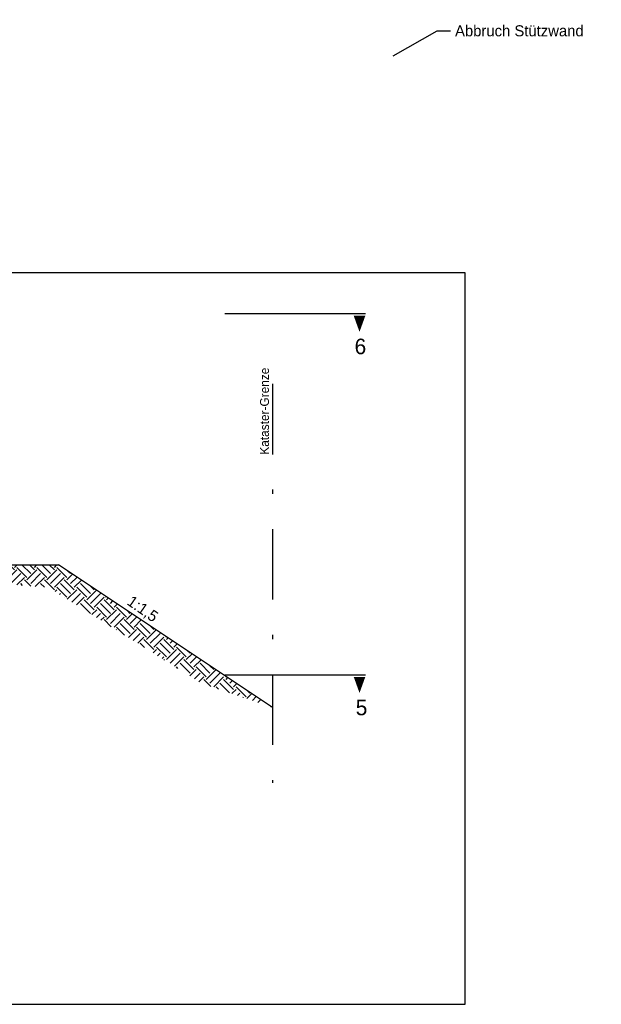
# Model space of a CAD drawing. Extents: x -805 to 3526, y -961 to 1039.
# Tile 469 of 475: x 1599 to 1612, y 27 to 49. Entities that reach past the tile are written whole.
import ezdxf
from ezdxf import colors
from ezdxf.entities.mleader import LeaderData, LeaderLine
from ezdxf.math import Vec2, Vec3

# ---------------------------------------------------------------- set-up
doc = ezdxf.new("R2010")
doc.units = 0
for name, pattern in [('ACAD_ISO10W100', [18, 12, -3, 0, -3]), ('AUSGEZOGEN', [2, 1, 1]), ('STRICHPUNKT2', [12.7, 6.35, -3.175, 0, -3.175]), ('STRICHPUNKTX2', [50.8, 25.4, -12.7, 0, -12.7])]:
    doc.linetypes.add(name, pattern=pattern)
doc.layers.add('EB-2236S-DS-TS-SRA', color=42, linetype='Continuous', lineweight=25)
for name, color, linetype in [('TTK-B-Kataster', 181, 'Continuous'), ('TTK-P-Planung', 12, 'Continuous'), ('TTK-P-TEXT', 12, 'AUSGEZOGEN'), ('TTK-P-Verm-ProVI', 112, 'Continuous'), ('TTK-Schnittlinien 200', 3, 'Continuous')]:
    doc.layers.add(name, color=color, linetype=linetype)
doc.styles.add('AKG DIN 6776', font='AKG_DIN67.TTF')
doc.styles.add('AKGDIN6776', font='AKG_DIN67.TTF', dxfattribs={"height": 2.5})
doc.styles.get("Standard").update_dxf_attribs({"font": 'arial.ttf'})

# ---------------------------------------------------------------- blocks, each defined once
blk = doc.blocks.new('_None')

msp = doc.modelspace()

# ---------------------------------------------------------------- hatches: boundary and pattern name
at = {"layer": 'EB-2236S-DS-TS-SRA'}
h = msp.add_hatch(dxfattribs=at)
h.set_pattern_fill('EARTH', color=251, scale=0.05, angle=45, style=0)
h.paths.add_polyline_path([(1604.7491, 33.2147), (1603.0651, 34.3374), (1601.4714, 35.3999), (1599.9286, 36.4284), (1596.1652, 36.4284), (1596.1942, 36.2184), (1599.7103, 35.9124), (1603.1565, 33.754)])

# ---------------------------------------------------------------- linework, layer by layer
at = {"layer": 'TTK-B-Kataster', "color": 251, "linetype": 'STRICHPUNKT2', "ltscale": 0.25}
msp.add_line((1604.7491, 40.5065), (1604.7491, 31.51), dxfattribs=at)
at = {"layer": 'TTK-P-Planung', "color": 251}
for p, q in [((1596.1652, 36.4294), (1599.9286, 36.4294)), ((1604.7491, 33.2147), (1599.9286, 36.4284))]:
    msp.add_line(p, q, dxfattribs=at)
at = {"layer": 'TTK-P-Verm-ProVI', "color": 251}
msp.add_lwpolyline([(1577.6592, 26.5193), (1609.0953, 26.5193), (1609.0953, 43.0145), (1577.6592, 43.0145)], close=True, dxfattribs=at)
at = {"layer": 'TTK-Schnittlinien 200', "color": 251, "linetype": 'ACAD_ISO10W100', "ltscale": 0.5}
for p, q in [((1606.8431, 42.0835), (1603.6743, 42.0835)), ((1606.8431, 33.9424), (1603.6743, 33.9424))]:
    msp.add_line(p, q, dxfattribs=at)
at = {"layer": 'TTK-Schnittlinien 200', "color": 251, "linetype": 'ByBlock', "ltscale": 0.03}
for points in [[(1606.7115, 42.0437, 0.2625, 0, 0), (1606.7115, 41.6809, 0, 0, 0)], [(1606.7115, 33.9026, 0.2625, 0, 0), (1606.7115, 33.5397, 0, 0, 0)]]:
    msp.add_lwpolyline(points, format="xyseb", dxfattribs=at)

# ---------------------------------------------------------------- texts
at = {"layer": 'TTK-B-Kataster', "color": 251, "linetype": 'STRICHPUNKT2', "ltscale": 0.25, "insert": (1604.4695, 38.9117), "char_height": 0.2, "attachment_point": 1, "rotation": 90}
msp.add_mtext_dynamic_manual_height_columns('{\\fAKG DIN 6776|b0|i0|c0|p2;Kataster-Grenze}', width=3.055589, gutter_width=12.5, heights=[0], dxfattribs=at)
at = {"layer": 'TTK-P-TEXT', "color": 251, "insert": (1601.5926, 35.7519), "char_height": 0.25, "width": 1.971451, "attachment_point": 1, "rotation": 325.28282, "style": 'AKGDIN6776'}
msp.add_mtext('1:1,5', dxfattribs=at)
at = {"layer": 'TTK-Schnittlinien 200', "color": 251, "linetype": 'STRICHPUNKTX2', "ltscale": 0.03, "style": 'AKG DIN 6776'}
for s, p in [('6', (1606.6011, 41.1768)), ('5', (1606.6269, 33.0357))]:
    msp.add_text(s, height=0.35, dxfattribs=at).set_placement(p)

# ---------------------------------------------------------------- leaders
at = {"layer": 'TTK-P-TEXT', "color": 251}
ml = msp.add_multileader_mtext('Standard', dxfattribs=at)
ml.set_content('\\A1;Abbruch Stützwand', color=256, style='AKG DIN 6776')
ml.set_leader_properties(color=256)
ml.set_arrow_properties(name='NONE')
ml.build(insert=Vec2(0, 0))
ml.multileader.update_dxf_attribs({"dogleg_length": 3, "arrow_head_size": 0.3, "scale": 0.1})
ctx = ml.context
ctx.base_point, ctx.scale, ctx.char_height, ctx.arrow_head_size, ctx.landing_gap_size, ctx.plane_origin = Vec3(1608.7646, 48.4673), 0.1, 0.25, 0.3, 0.1, Vec3(1607.4702, 47.9063)
notes = []
notes.append((ctx, [(0, (1, 1, 0), (1608.4646, 48.4684), (1, 0), 0.3, [(0, [(1607.4702, 47.9063)], 0, [])])]))
ctx.mtext.insert, ctx.mtext.flow_direction = Vec3(1608.8646, 48.5937), 5
ctx.mtext.has_bg_fill, ctx.mtext.bg_color, ctx.mtext.bg_scale_factor, ctx.mtext.bg_transparency, ctx.mtext.use_window_bg_color = 1, -1027028792, 1.5, 0, 1
for ctx, leaders in notes:
    for number, flags, end, landing, length, lines in leaders:
        leader = LeaderData()
        leader.index, (leader.has_last_leader_line, leader.has_dogleg_vector, leader.attachment_direction) = number, flags
        leader.last_leader_point, leader.dogleg_vector, leader.dogleg_length = Vec3(end), Vec3(landing), length
        for number, points, colour, breaks in lines:
            line = LeaderLine()
            line.index, line.vertices, line.color, line.breaks = number, Vec3.list(points), colors.encode_raw_color(colour), breaks
            leader.lines.append(line)
        ctx.leaders.append(leader)

doc.saveas('drawing.dxf')
